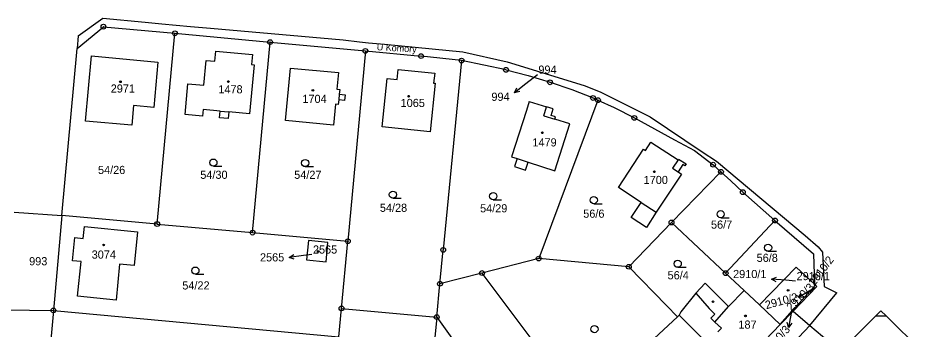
# Model space of a CAD drawing. Extents: x -735249 to -729401, y -1124843 to -1121828.
# Drawn here: x -734439.6 to -734251, y -1122675.1 to -1122610 of the extents above; entities that cross this region are included whole.
import ezdxf

# ---------------------------------------------------------------- set-up
doc = ezdxf.new("R2010")
doc.units = 0
for name, color, linetype in [('Vrstva 1', 7, 'Continuous'), ('Vrstva 13', 7, 'Continuous'), ('Vrstva 15', 7, 'Continuous'), ('Vrstva 16', 7, 'Continuous'), ('Vrstva 18', 7, 'Continuous'), ('Vrstva 19', 7, 'Continuous'), ('Vrstva 25', 7, 'Continuous'), ('Vrstva 4', 7, 'Continuous')]:
    doc.layers.add(name, color=color, linetype=linetype)

msp = doc.modelspace()

# ---------------------------------------------------------------- linework, layer by layer
at = {"layer": 'Vrstva 1'}
for points in [[(-734427.25, -1122616.35), (-734421.75, -1122611.81)], [(-734421.75, -1122611.81), (-734406.85, -1122613.19)], [(-734410.55, -1122653.01), (-734406.85, -1122613.19)], [(-734406.85, -1122613.19), (-734386.99, -1122615.03)], [(-734390.64, -1122654.81), (-734386.99, -1122615.03)], [(-734386.99, -1122615.03), (-734367.12, -1122616.87)], [(-734425.47, -1122631.54), (-734424.25, -1122617.88)], [(-734424.25, -1122617.88), (-734410.38, -1122619.19)], [(-734398.5, -1122619.02), (-734398.3, -1122616.92)], [(-734398.3, -1122616.92), (-734390.65, -1122617.63)], [(-734390.65, -1122617.63), (-734390.84, -1122619.72)], [(-734367.12, -1122616.87), (-734370.76, -1122656.61)], [(-734367.12, -1122616.87), (-734355.5, -1122617.95)], [(-734347.05, -1122618.88), (-734355.5, -1122617.95)], [(-734410.38, -1122619.19), (-734411.25, -1122628.66)], [(-734400.82, -1122624.02), (-734400.34, -1122618.85)], [(-734400.34, -1122618.85), (-734398.5, -1122619.02)], [(-734390.32, -1122619.77), (-734391.26, -1122630)], [(-734390.84, -1122619.72), (-734390.32, -1122619.77)], [(-734347.05, -1122618.88), (-734350.87, -1122658.42)], [(-734337.78, -1122620.82), (-734347.05, -1122618.88)], [(-734383.77, -1122631.42), (-734382.72, -1122620.45)], [(-734382.72, -1122620.45), (-734372.73, -1122621.4)], [(-734372.73, -1122621.4), (-734373.06, -1122624.86)], [(-734360.46, -1122622.85), (-734360.25, -1122620.75)], [(-734360.25, -1122620.75), (-734352.66, -1122621.5)], [(-734352.66, -1122621.5), (-734352.87, -1122623.6)], [(-734337.78, -1122620.82), (-734333.13, -1122621.98)], [(-734404.71, -1122630.16), (-734404.12, -1122623.72)], [(-734404.12, -1122623.72), (-734400.82, -1122624.02)], [(-734363.59, -1122632.74), (-734362.56, -1122622.64)], [(-734362.56, -1122622.64), (-734360.46, -1122622.85)], [(-734352.57, -1122623.63), (-734353.58, -1122633.76)], [(-734352.87, -1122623.6), (-734352.57, -1122623.63)], [(-734333.13, -1122621.98), (-734328.59, -1122623.42)], [(-734328.59, -1122623.42), (-734324.08, -1122624.91)], [(-734373.06, -1122624.86), (-734372.47, -1122624.91)], [(-734372.47, -1122624.91), (-734372.57, -1122625.9)], [(-734324.08, -1122624.91), (-734319.62, -1122626.69)], [(-734372.67, -1122627.09), (-734372.76, -1122628.03)], [(-734371.45, -1122627.21), (-734372.67, -1122627.09)], [(-734372.57, -1122625.9), (-734371.34, -1122626.02)], [(-734371.34, -1122626.02), (-734371.45, -1122627.21)], [(-734332.93, -1122627.43), (-734333.52, -1122629.28)], [(-734332.93, -1122627.43), (-734329.31, -1122628.53)], [(-734318.6, -1122627.15), (-734330.96, -1122660.23)], [(-734319.62, -1122626.69), (-734318.6, -1122627.15)], [(-734318.6, -1122627.15), (-734315.23, -1122628.66)], [(-734415.46, -1122628.29), (-734415.83, -1122632.4)], [(-734411.25, -1122628.66), (-734415.46, -1122628.29)], [(-734400.94, -1122629.11), (-734401.07, -1122630.5)], [(-734397.42, -1122629.43), (-734400.94, -1122629.11)], [(-734373.36, -1122627.97), (-734373.78, -1122632.38)], [(-734372.76, -1122628.03), (-734373.36, -1122627.97)], [(-734333.52, -1122629.28), (-734336.61, -1122639.01)], [(-734327.94, -1122628.94), (-734329.31, -1122628.53)], [(-734328.38, -1122630.37), (-734327.94, -1122628.94)], [(-734315.23, -1122628.66), (-734311.01, -1122630.86)], [(-734401.07, -1122630.5), (-734404.71, -1122630.16)], [(-734397.55, -1122630.82), (-734397.42, -1122629.43)], [(-734395.73, -1122630.99), (-734397.55, -1122630.82)], [(-734395.61, -1122629.6), (-734395.73, -1122630.99)], [(-734391.26, -1122630), (-734395.61, -1122629.6)], [(-734327.44, -1122630.66), (-734328.38, -1122630.37)], [(-734327.57, -1122631.1), (-734327.44, -1122630.66)], [(-734324.44, -1122632.06), (-734327.57, -1122631.1)], [(-734311.01, -1122630.86), (-734306.83, -1122633.12)], [(-734415.83, -1122632.4), (-734425.47, -1122631.54)], [(-734373.78, -1122632.38), (-734383.77, -1122631.42)], [(-734353.58, -1122633.76), (-734363.59, -1122632.74)], [(-734327.57, -1122641.88), (-734324.44, -1122632.06)], [(-734306.83, -1122633.12), (-734302.66, -1122635.42)], [(-734308.7, -1122637.64), (-734307.55, -1122635.89)], [(-734307.55, -1122635.89), (-734301.88, -1122639.62)], [(-734302.66, -1122635.42), (-734298.48, -1122637.69)], [(-734314.32, -1122645.38), (-734309.07, -1122637.39)], [(-734309.07, -1122637.39), (-734308.7, -1122637.64)], [(-734298.48, -1122637.69), (-734294.58, -1122640.63)], [(-734336.61, -1122639.01), (-734335.47, -1122639.36)], [(-734335.47, -1122639.36), (-734336, -1122641.01)], [(-734333.69, -1122641.75), (-734333.16, -1122640.1)], [(-734333.16, -1122640.1), (-734327.57, -1122641.88)], [(-734300.92, -1122640.61), (-734301.9, -1122642.11)], [(-734301.88, -1122639.62), (-734301.77, -1122639.46)], [(-734301.77, -1122639.46), (-734300.21, -1122640.48)], [(-734300.49, -1122640.89), (-734300.92, -1122640.61)], [(-734300.21, -1122640.48), (-734300.49, -1122640.89)], [(-734294.58, -1122640.63), (-734292.94, -1122642.11)], [(-734336, -1122641.01), (-734333.69, -1122641.75)], [(-734303.25, -1122652.7), (-734292.94, -1122642.11)], [(-734301.9, -1122642.11), (-734301.18, -1122642.58)], [(-734292.94, -1122642.11), (-734290.86, -1122643.98)], [(-734301.18, -1122642.58), (-734306.43, -1122650.57)], [(-734290.86, -1122643.98), (-734288.37, -1122646.36)], [(-734309.59, -1122648.5), (-734314.32, -1122645.38)], [(-734281.67, -1122652.28), (-734288.37, -1122646.36)], [(-734311.66, -1122651.65), (-734309.59, -1122648.5)], [(-734430.4, -1122651.21), (-734432.18, -1122671.05)], [(-734410.55, -1122653.01), (-734430.4, -1122651.21)], [(-734308.5, -1122653.73), (-734311.66, -1122651.65)], [(-734306.43, -1122650.57), (-734308.5, -1122653.73)], [(-734426, -1122656.07), (-734425.73, -1122653.56)], [(-734425.73, -1122653.56), (-734414.66, -1122654.66)], [(-734410.55, -1122653.01), (-734390.64, -1122654.81)], [(-734312.16, -1122661.93), (-734303.25, -1122652.7)], [(-734303.25, -1122652.7), (-734291.97, -1122663.28)], [(-734291.97, -1122663.28), (-734281.67, -1122652.28)], [(-734281.67, -1122652.28), (-734273.64, -1122659.26)], [(-734414.66, -1122654.66), (-734415.36, -1122661.68)], [(-734390.64, -1122654.81), (-734370.76, -1122656.61)], [(-734428.23, -1122660.67), (-734427.74, -1122655.85)], [(-734427.74, -1122655.85), (-734426, -1122656.07)], [(-734379.01, -1122656.45), (-734379.38, -1122660.48)], [(-734374.93, -1122656.85), (-734379.01, -1122656.45)], [(-734375.3, -1122660.88), (-734374.93, -1122656.85)], [(-734372.09, -1122670.63), (-734370.76, -1122656.61)], [(-734351.55, -1122665.48), (-734350.87, -1122658.42)], [(-734273.64, -1122659.26), (-734273.44, -1122665.59)], [(-734426.42, -1122660.86), (-734428.23, -1122660.67)], [(-734427.15, -1122668.08), (-734426.42, -1122660.86)], [(-734418.39, -1122661.38), (-734419.1, -1122668.9)], [(-734415.36, -1122661.68), (-734418.39, -1122661.38)], [(-734379.38, -1122660.48), (-734375.3, -1122660.88)], [(-734330.96, -1122660.23), (-734342.79, -1122663.25)], [(-734312.16, -1122661.93), (-734330.96, -1122660.23)], [(-734342.79, -1122663.25), (-734351.55, -1122665.48)], [(-734342.79, -1122663.25), (-734327.38, -1122683.85)], [(-734304.3, -1122670.03), (-734312.16, -1122661.93)], [(-734291.97, -1122663.28), (-734288.09, -1122666.86)], [(-734277.22, -1122661.99), (-734284.9, -1122669.9)], [(-734277.22, -1122661.99), (-734273.44, -1122665.59)], [(-734352.22, -1122672.44), (-734351.55, -1122665.48)], [(-734296.26, -1122665.38), (-734298.19, -1122667.47)], [(-734291.39, -1122670.25), (-734296.26, -1122665.38)], [(-734288.09, -1122666.86), (-734291.39, -1122670.25)], [(-734288.09, -1122666.86), (-734284.9, -1122669.9)], [(-734273.43, -1122666.02), (-734278.03, -1122671.08)], [(-734277.85, -1122671.24), (-734272.94, -1122666.07)], [(-734272.94, -1122666.07), (-734273.44, -1122665.59)], [(-734273.44, -1122665.59), (-734273.43, -1122666.02)], [(-734419.1, -1122668.9), (-734427.15, -1122668.08)], [(-734298.19, -1122667.47), (-734301.3, -1122671.32)], [(-734372.64, -1122676.6), (-734372.09, -1122670.63)], [(-734372.09, -1122670.63), (-734352.22, -1122672.44)], [(-734302, -1122672.39), (-734304.3, -1122670.03)], [(-734284.9, -1122669.9), (-734280.59, -1122673.96)], [(-734442.18, -1122670.92), (-734432.18, -1122671.05)], [(-734432.18, -1122671.05), (-734434.21, -1122693.28)], [(-734432.18, -1122671.05), (-734372.64, -1122676.6)], [(-734352.22, -1122672.44), (-734353.93, -1122690.14)], [(-734352.22, -1122672.44), (-734331.42, -1122701.63)], [(-734302, -1122672.39), (-734309.81, -1122679.65)], [(-734301.64, -1122672.04), (-734302, -1122672.39)], [(-734301.3, -1122671.32), (-734301.64, -1122672.04)], [(-734301.64, -1122672.04), (-734289.98, -1122683.75)], [(-734280.59, -1122673.96), (-734278.03, -1122671.08)], [(-734277.85, -1122671.24), (-734280.59, -1122673.96)], [(-734278.03, -1122671.08), (-734277.85, -1122671.24)], [(-734277.85, -1122671.24), (-734274.43, -1122674.2)], [(-734280.59, -1122673.96), (-734286.84, -1122680.56)]]:
    msp.add_lwpolyline(points, dxfattribs=at)
at = {"layer": 'Vrstva 13'}
for points in [[(-734427.01, -1122613.72), (-734421.88, -1122610.01)], [(-734421.88, -1122610.01), (-734413.02, -1122610.87)], [(-734413.02, -1122610.87), (-734409.55, -1122611.25)], [(-734409.55, -1122611.25), (-734403.61, -1122611.79)], [(-734403.61, -1122611.79), (-734399.4, -1122612.14)], [(-734399.4, -1122612.14), (-734371.72, -1122614.54)], [(-734427.01, -1122613.72), (-734427.25, -1122616.35)], [(-734371.72, -1122614.54), (-734368.32, -1122614.97)], [(-734368.32, -1122614.97), (-734366.44, -1122615.17)], [(-734366.44, -1122615.17), (-734363.14, -1122615.48)], [(-734363.14, -1122615.48), (-734346.77, -1122617.05)], [(-734430.4, -1122651.21), (-734427.25, -1122616.35)], [(-734346.77, -1122617.05), (-734337.53, -1122619.15)], [(-734337.53, -1122619.15), (-734321.46, -1122624.11)], [(-734321.46, -1122624.11), (-734318.17, -1122625.43)], [(-734318.17, -1122625.43), (-734307.73, -1122630.63)], [(-734307.73, -1122630.63), (-734296.84, -1122637.91)], [(-734296.84, -1122637.91), (-734293.9, -1122639.92)], [(-734293.9, -1122639.92), (-734275.36, -1122655.43)], [(-734440.39, -1122650.54), (-734430.4, -1122651.21)], [(-734275.36, -1122655.43), (-734272.65, -1122657.75)], [(-734272.65, -1122657.75), (-734271.77, -1122658.88)], [(-734271.77, -1122658.88), (-734271.43, -1122666.06)], [(-734271.43, -1122666.06), (-734268.78, -1122667.41)], [(-734274.43, -1122674.2), (-734268.78, -1122667.41)], [(-734266.95, -1122678.51), (-734260.64, -1122672.17)], [(-734260.64, -1122672.17), (-734259.58, -1122671.11)], [(-734259.58, -1122671.11), (-734258.48, -1122672.19)], [(-734258.48, -1122672.19), (-734251.02, -1122679.56)], [(-734274.43, -1122674.2), (-734270.45, -1122677.55)]]:
    msp.add_lwpolyline(points, dxfattribs=at)
at = {"layer": 'Vrstva 16'}
for points in [[(-734331.23, -1122621.83), (-734333.63, -1122623.73)], [(-734378.25, -1122659.39), (-734380.01, -1122659.61)], [(-734277.36, -1122664.94), (-734279.42, -1122664.76)], [(-734273.39, -1122666.33), (-734274.21, -1122666.83)], [(-734278.31, -1122671.57), (-734278.32, -1122671.64)]]:
    msp.add_lwpolyline(points, dxfattribs=at)
at = {"layer": 'Vrstva 25'}
for points in [[(-734333.63, -1122623.73), (-734335.984, -1122625.589)], [(-734334.889, -1122625.361), (-734335.984, -1122625.589), (-734335.509, -1122624.577)], [(-734398.82, -1122640.94), (-734397.07, -1122640.94)], [(-734379.68, -1122641.03), (-734377.93, -1122641.03)], [(-734361.37, -1122647.63), (-734359.62, -1122647.63)], [(-734340.44, -1122647.94), (-734338.69, -1122647.94)], [(-734319.47, -1122648.77), (-734317.72, -1122648.77)], [(-734293, -1122651.69), (-734291.25, -1122651.69)], [(-734381.935, -1122660.346), (-734382.988, -1122659.97), (-734382.055, -1122659.354)], [(-734283.11, -1122658.71), (-734281.36, -1122658.71)], [(-734380.01, -1122659.61), (-734382.988, -1122659.97)], [(-734301.96, -1122662.05), (-734300.21, -1122662.05)], [(-734402.58, -1122663.49), (-734400.83, -1122663.49)], [(-734281.455, -1122665.083), (-734282.408, -1122664.499), (-734281.368, -1122664.088)], [(-734279.42, -1122664.76), (-734282.408, -1122664.499)], [(-734274.21, -1122666.83), (-734276.778, -1122668.379)], [(-734275.664, -1122668.291), (-734276.778, -1122668.379), (-734276.18, -1122667.434)], [(-734278.32, -1122671.64), (-734278.84, -1122674.594)], [(-734278.175, -1122673.696), (-734278.84, -1122674.594), (-734279.159, -1122673.522)]]:
    msp.add_lwpolyline(points, dxfattribs=at)
for centre, radius in [((-734421.75, -1122611.81), 0.5), ((-734421.75, -1122611.81), 0.032), ((-734406.85, -1122613.19), 0.5), ((-734406.85, -1122613.19), 0.032), ((-734386.99, -1122615.03), 0.5), ((-734386.99, -1122615.03), 0.032), ((-734367.12, -1122616.87), 0.5), ((-734367.12, -1122616.87), 0.032), ((-734355.5, -1122617.95), 0.5), ((-734355.5, -1122617.95), 0.032), ((-734347.05, -1122618.88), 0.5), ((-734347.05, -1122618.88), 0.032), ((-734337.78, -1122620.82), 0.5), ((-734337.78, -1122620.82), 0.032), ((-734418.21, -1122623.31), 0.175), ((-734395.69, -1122623.27), 0.175), ((-734328.59, -1122623.42), 0.5), ((-734328.59, -1122623.42), 0.032), ((-734378.07, -1122625.09), 0.175), ((-734358.09, -1122626.32), 0.175), ((-734319.62, -1122626.69), 0.5), ((-734319.62, -1122626.69), 0.032), ((-734318.6, -1122627.15), 0.5), ((-734318.6, -1122627.15), 0.032), ((-734311.01, -1122630.86), 0.5), ((-734311.01, -1122630.86), 0.032), ((-734330.19, -1122633.97), 0.175), ((-734398.82, -1122640.19), 0.75), ((-734379.68, -1122640.28), 0.75), ((-734294.58, -1122640.63), 0.5), ((-734294.58, -1122640.63), 0.032), ((-734306.83, -1122642.11), 0.175), ((-734292.94, -1122642.11), 0.5), ((-734292.94, -1122642.11), 0.032), ((-734361.37, -1122646.88), 0.75), ((-734288.37, -1122646.36), 0.5), ((-734288.37, -1122646.36), 0.032), ((-734340.44, -1122647.19), 0.75), ((-734319.47, -1122648.02), 0.75), ((-734293, -1122650.94), 0.75), ((-734281.67, -1122652.28), 0.5), ((-734410.55, -1122653.01), 0.5), ((-734410.55, -1122653.01), 0.032), ((-734303.25, -1122652.7), 0.5), ((-734303.25, -1122652.7), 0.032), ((-734281.67, -1122652.28), 0.032), ((-734390.64, -1122654.81), 0.5), ((-734390.64, -1122654.81), 0.032), ((-734421.72, -1122657.39), 0.175), ((-734370.76, -1122656.61), 0.5), ((-734370.76, -1122656.61), 0.032), ((-734283.11, -1122657.96), 0.75), ((-734376.96, -1122658.74), 0.175), ((-734350.87, -1122658.42), 0.5), ((-734350.87, -1122658.42), 0.032), ((-734330.96, -1122660.23), 0.5), ((-734330.96, -1122660.23), 0.032), ((-734312.16, -1122661.93), 0.5), ((-734301.96, -1122661.3), 0.75), ((-734402.58, -1122662.74), 0.75), ((-734342.79, -1122663.25), 0.5), ((-734342.79, -1122663.25), 0.032), ((-734312.16, -1122661.93), 0.032), ((-734291.97, -1122663.28), 0.5), ((-734291.97, -1122663.28), 0.032), ((-734351.55, -1122665.48), 0.5), ((-734351.55, -1122665.48), 0.032), ((-734278.94, -1122666.87), 0.175), ((-734274.189, -1122667.14), 0.118), ((-734432.18, -1122671.05), 0.5), ((-734372.09, -1122670.63), 0.5), ((-734372.09, -1122670.63), 0.032), ((-734294.6, -1122669.23), 0.175), ((-734432.18, -1122671.05), 0.032), ((-734352.22, -1122672.44), 0.5), ((-734352.22, -1122672.44), 0.032), ((-734287.84, -1122672.19), 0.175), ((-734319.33, -1122674.95), 0.75)]:
    msp.add_circle(centre, radius, dxfattribs=at)
at = {"layer": 'Vrstva 4'}
for points in [[(-734372.57, -1122625.9), (-734372.67, -1122627.09)], [(-734329.89, -1122630.39), (-734329.31, -1122628.53)], [(-734397.42, -1122629.43), (-734395.61, -1122629.6)], [(-734329.89, -1122630.39), (-734327.57, -1122631.1)], [(-734335.47, -1122639.36), (-734333.16, -1122640.1)], [(-734301.88, -1122639.62), (-734303.02, -1122641.37)], [(-734303.02, -1122641.37), (-734301.9, -1122642.11)], [(-734309.59, -1122648.5), (-734306.43, -1122650.57)], [(-734298.19, -1122667.47), (-734295.43, -1122670.66)], [(-734295.43, -1122670.66), (-734294.25, -1122671.82)], [(-734294.19, -1122673.48), (-734291.39, -1122670.25)], [(-734294.25, -1122671.82), (-734295.03, -1122672.64)], [(-734295.03, -1122672.64), (-734294.19, -1122673.48)], [(-734260.64, -1122672.17), (-734258.48, -1122672.19)], [(-734294.19, -1122673.48), (-734292.84, -1122674.78)], [(-734283.49, -1122683.9), (-734274.43, -1122674.2)], [(-734292.84, -1122674.78), (-734293.58, -1122675.54)]]:
    msp.add_lwpolyline(points, dxfattribs=at)

# ---------------------------------------------------------------- texts
at = {"layer": 'Vrstva 15'}
msp.add_text('U Komory', height=1.4, rotation=356.40283, dxfattribs=at).set_placement((-734364.768, -1122616.713))
at = {"layer": 'Vrstva 16'}
for s, p in [('994', (-734340.826, -1122627.29)), ('2565', (-734389.096, -1122660.82)), ('2910/1', (-734290.407, -1122664.3))]:
    msp.add_text(s, height=1.7, dxfattribs=at).set_placement(p)
for s, rotation, p in [('2910/2', 15.30012, (-734283.474, -1122670.806)), ('2910/3', 47.90038, (-734283.04, -1122680.291))]:
    msp.add_text(s, height=1.7, rotation=rotation, dxfattribs=at).set_placement(p)
at = {"layer": 'Vrstva 18'}
for s, p in [('994', (-734331.03, -1122621.63)), ('54/26', (-734422.89, -1122642.57)), ('54/30', (-734401.55, -1122643.58)), ('54/27', (-734381.96, -1122643.58)), ('54/28', (-734364.09, -1122650.47)), ('54/29', (-734343.19, -1122650.58)), ('56/6', (-734321.67, -1122651.7)), ('56/7', (-734295.02, -1122653.98)), ('56/8', (-734285.5, -1122660.92)), ('993', (-734437.25, -1122661.63)), ('56/4', (-734304.07, -1122664.56)), ('54/22', (-734405.3, -1122666.68))]:
    msp.add_text(s, height=1.7, dxfattribs=at).set_placement(p)
at = {"layer": 'Vrstva 19'}
for s, p in [('2971', (-734420.23, -1122625.57)), ('1478', (-734397.78, -1122625.73)), ('1704', (-734380.25, -1122627.73)), ('1065', (-734359.76, -1122628.58)), ('1479', (-734332.27, -1122636.81)), ('1700', (-734309.07, -1122644.66)), ('2565', (-734378.05, -1122659.19)), ('3074', (-734424.21, -1122660.24)), ('2910/1', (-734277.16, -1122664.74)), ('187', (-734289.3, -1122674.86))]:
    msp.add_text(s, height=1.7, dxfattribs=at).set_placement(p)
for s, rotation, p in [('2910/2', 53.10042, (-734273.459, -1122666.08)), ('2910/3', 45.00036, (-734278.27, -1122671.298))]:
    msp.add_text(s, height=1.7, rotation=rotation, dxfattribs=at).set_placement(p)

doc.saveas('drawing.dxf')
